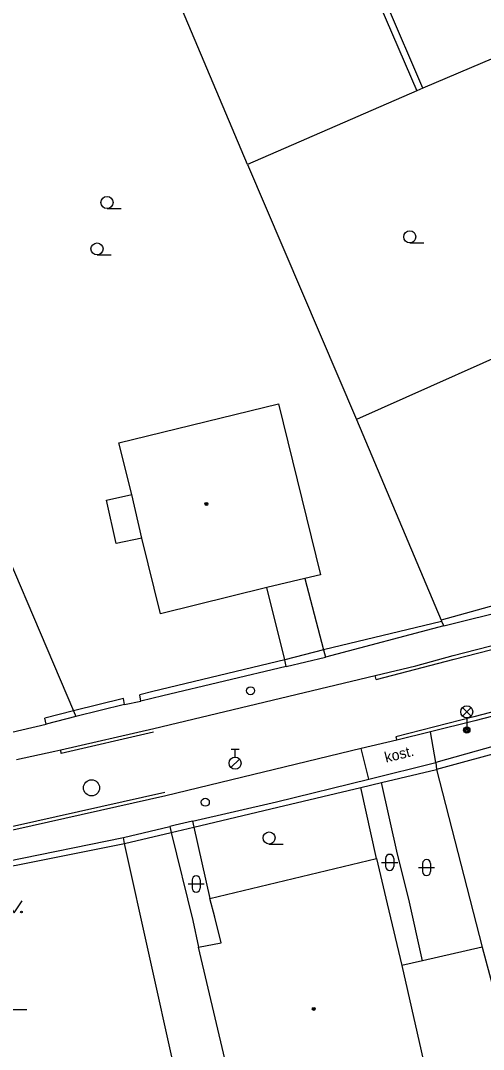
# Model space of a CAD drawing. Extents: x -600391 to -599491, y -1160176 to -1159402.
# Drawn here: x -599993.1 to -599964.4, y -1160105.5 to -1160041.7 of the extents above; entities that cross this region are included whole.
import ezdxf

# ---------------------------------------------------------------- set-up
doc = ezdxf.new("R2010")
doc.units = 0
for name, color, linetype in [('Level 10', 7, 'Continuous'), ('Level 11', 7, 'Continuous'), ('Level 27', 7, 'Continuous'), ('Level 28', 7, 'Continuous'), ('Level 33', 7, 'Continuous'), ('Level 36', 7, 'Continuous'), ('Level 39', 7, 'Continuous'), ('Level 40', 7, 'Continuous'), ('Level 5', 7, 'Continuous'), ('Level 51', 7, 'Continuous'), ('Level 7', 7, 'Continuous'), ('Level 8', 7, 'Continuous')]:
    doc.layers.add(name, color=color, linetype=linetype)

msp = doc.modelspace()

# ---------------------------------------------------------------- linework, layer by layer
at = {"layer": 'Level 10'}
for points in [[(-599966.29, -1160081.08), (-599958.79, -1160079.15), (-599957.8, -1160078.87), (-599947.82, -1160076.12)], [(-599993.39, -1160087.54), (-599991.01, -1160087.03), (-599990.646, -1160086.946), (-599984.87, -1160085.61), (-599971.12, -1160082.33), (-599968.6, -1160081.73), (-599966.29, -1160081.08)], [(-599949.2, -1160080.92), (-599949.54, -1160081.01), (-599957.68, -1160083.25), (-599964.94, -1160085.13)], [(-599964.94, -1160085.13), (-599967.7, -1160085.82), (-599969.78, -1160086.33), (-599971.99, -1160086.86), (-599984.11, -1160089.79), (-599993.43, -1160091.88), (-600001.76, -1160093.62)]]:
    msp.add_lwpolyline(points, dxfattribs=at)
at = {"layer": 'Level 11'}
for points in [[(-599985.6, -1160073.8), (-599986.23, -1160071.1)], [(-599976.74, -1160081.35), (-599977.85, -1160076.87)], [(-599975.5, -1160076.3), (-599974.33, -1160080.73)], [(-599966.23, -1160081.32), (-599958.73, -1160079.39)], [(-599974.33, -1160080.73), (-599976.74, -1160081.35)], [(-599971.07, -1160082.57), (-599966.23, -1160081.32)], [(-599971.07, -1160082.57), (-599971.12, -1160082.33)], [(-599957.75, -1160083.01), (-599965, -1160084.89), (-599969.84, -1160086.14)], [(-599984.891, -1160085.848), (-599990.61, -1160087.16), (-599990.646, -1160086.946)], [(-599967.37, -1160087.73), (-599967.7, -1160085.82)], [(-599969.84, -1160086.14), (-599969.78, -1160086.33)], [(-599971.51, -1160088.75), (-599971.99, -1160086.86)], [(-599968.18, -1160100.03), (-599969.04, -1160096.21), (-599969.74, -1160093.41), (-599970.73, -1160088.97)], [(-600013.88, -1160097.63), (-600014, -1160097.45), (-600011.38, -1160095.96), (-600010.62, -1160095.55), (-600009.73, -1160095.16), (-600008.69, -1160094.81), (-600007.53, -1160094.54), (-600001.79, -1160093.38), (-599993.52, -1160091.66), (-599984.18, -1160089.56)], [(-599971.04, -1160093.69), (-599972.02, -1160089.28)], [(-599983.79, -1160092.07), (-599982.39, -1160091.73)], [(-599983.79, -1160092.07), (-599982.44, -1160097.54)], [(-599982.39, -1160091.73), (-599981.39, -1160096.17)], [(-599982.44, -1160097.54), (-599982.09, -1160099.18)], [(-599968.18, -1160100.03), (-599969.47, -1160100.33)]]:
    msp.add_lwpolyline(points, dxfattribs=at)
at = {"layer": 'Level 27'}
msp.add_circle((-599988.73, -1160089.3), 0.5, dxfattribs=at)
at = {"layer": 'Level 28'}
for p, q in [((-599980.07, -1160086.895), (-599979.57, -1160086.895)), ((-599979.82, -1160087.395), (-599979.82, -1160086.895)), ((-599980.078, -1160088.042), (-599979.548, -1160087.512))]:
    msp.add_line(p, q, dxfattribs=at)
for centre, radius in [((-599978.86, -1160083.27), 0.25), ((-599979.82, -1160087.77), 0.375), ((-599981.67, -1160090.19), 0.25)]:
    msp.add_circle(centre, radius, dxfattribs=at)
at = {"layer": 'Level 33'}
for p, q in [((-599965.705, -1160084.85), (-599965.175, -1160084.32)), ((-599965.705, -1160084.32), (-599965.175, -1160084.85)), ((-599965.44, -1160084.96), (-599965.44, -1160085.71))]:
    msp.add_line(p, q, dxfattribs=at)
for centre, radius in [((-599965.44, -1160084.585), 0.375), ((-599965.44, -1160085.71), 0.2), ((-599965.44, -1160085.71), 0.145), ((-599965.44, -1160085.71), 0.0876)]:
    msp.add_circle(centre, radius, dxfattribs=at)
at = {"layer": 'Level 36'}
for p, q in [((-599987.77, -1160053.345), (-599986.895, -1160053.345)), ((-599968.98, -1160055.475), (-599968.105, -1160055.475)), ((-599988.39, -1160056.225), (-599987.515, -1160056.225)), ((-599977.71, -1160092.785), (-599976.835, -1160092.785)), ((-599970.726, -1160093.926), (-599969.726, -1160093.926)), ((-599970.476, -1160093.676), (-599970.476, -1160094.176)), ((-599969.976, -1160093.676), (-599969.976, -1160094.176)), ((-599968.186, -1160093.996), (-599968.186, -1160094.496)), ((-599967.686, -1160093.996), (-599967.686, -1160094.496)), ((-599968.436, -1160094.246), (-599967.436, -1160094.246)), ((-599982.736, -1160095.266), (-599981.736, -1160095.266)), ((-599982.486, -1160095.016), (-599982.486, -1160095.516)), ((-599981.986, -1160095.016), (-599981.986, -1160095.516)), ((-599993.63, -1160103.055), (-599992.755, -1160103.055))]:
    msp.add_line(p, q, dxfattribs=at)
msp.add_lwpolyline([(-599994.03, -1160096.31), (-599993.53, -1160097.06), (-599993.03, -1160096.31)], dxfattribs=at)
for centre, radius in [((-599987.77, -1160052.97), 0.375), ((-599968.98, -1160055.1), 0.375), ((-599988.39, -1160055.85), 0.375), ((-599977.71, -1160092.41), 0.375), ((-599993.081, -1160097.01), 0.05)]:
    msp.add_circle(centre, radius, dxfattribs=at)
for centre, start, end in [((-599970.226, -1160093.676), 0, 180), ((-599967.936, -1160093.996), 0, 180), ((-599982.236, -1160095.016), 0, 180), ((-599970.226, -1160094.176), 180, 0), ((-599967.936, -1160094.496), 180, 0), ((-599982.236, -1160095.516), 180, 0)]:
    msp.add_arc(centre, 0.25, start, end, dxfattribs=at)
at = {"layer": 'Level 39'}
for centre, radius in [((-599981.6, -1160071.68), 0.09), ((-599981.6, -1160071.68), 0.0398), ((-599974.94, -1160103.02), 0.09), ((-599974.94, -1160103.02), 0.0398)]:
    msp.add_circle(centre, radius, dxfattribs=at)
at = {"layer": 'Level 5'}
for points in [[(-599987.04, -1160067.88), (-599977.13, -1160065.47)], [(-599977.13, -1160065.47), (-599974.51, -1160076.07)], [(-599986.23, -1160071.1), (-599987.04, -1160067.88)], [(-599987.8, -1160071.45), (-599986.23, -1160071.1)], [(-599987.21, -1160074.14), (-599987.8, -1160071.45)], [(-599985.6, -1160073.8), (-599987.21, -1160074.14)], [(-599984.46, -1160078.49), (-599985.6, -1160073.8)], [(-599974.51, -1160076.07), (-599975.5, -1160076.3)], [(-599977.85, -1160076.87), (-599984.46, -1160078.49)], [(-599975.5, -1160076.3), (-599977.85, -1160076.87)], [(-599981.39, -1160096.17), (-599971.04, -1160093.69)], [(-599971.04, -1160093.69), (-599970.38, -1160096.5)], [(-599981.08, -1160097.33), (-599981.39, -1160096.17)], [(-599970.38, -1160096.5), (-599969.47, -1160100.33)], [(-599980.69, -1160098.92), (-599981.08, -1160097.33)], [(-599982.09, -1160099.18), (-599980.69, -1160098.92)], [(-599980.46, -1160106.12), (-599982.09, -1160099.18)], [(-599969.47, -1160100.33), (-599967.32, -1160109.83)]]:
    msp.add_lwpolyline(points, dxfattribs=at)
at = {"layer": 'Level 51'}
for points in [[(-599975.16, -1160030.69), (-599968.53, -1160046.03)], [(-599979.05, -1160050.6), (-599985.61, -1160035.04)], [(-599968.16, -1160045.87), (-599970.42, -1160040.62)], [(-599968.53, -1160046.03), (-599979.05, -1160050.6)], [(-599979.05, -1160050.6), (-599972.29, -1160066.44)], [(-599959.84, -1160060.9), (-599972.29, -1160066.44)], [(-599967.31, -1160088.16), (-599964.48, -1160099.18)], [(-599964.48, -1160099.18), (-599968.18, -1160100.03)], [(-599964.48, -1160099.18), (-599961.96, -1160108.61)]]:
    msp.add_lwpolyline(points, dxfattribs=at)
at = {"layer": 'Level 7'}
for points in [[(-599952.82, -1160039.34), (-599968.16, -1160045.87)], [(-599968.16, -1160045.87), (-599968.53, -1160046.03)], [(-599972.29, -1160066.44), (-599967.02, -1160078.9)], [(-599996.02, -1160070.07), (-599989.86, -1160084.51)], [(-599939.1, -1160071.14), (-599967.02, -1160078.9)], [(-599966.87, -1160079.25), (-599958.29, -1160077.11)], [(-599967.01, -1160078.97), (-599974.33, -1160080.73)], [(-599966.87, -1160079.25), (-599974.21, -1160081.19)], [(-599967.02, -1160078.9), (-599967.01, -1160078.97)], [(-599967.01, -1160078.97), (-599966.87, -1160079.25)], [(-599974.33, -1160080.73), (-599974.21, -1160081.19)], [(-599976.74, -1160081.35), (-599984.922, -1160083.325), (-599985.73, -1160083.52)], [(-599976.64, -1160081.77), (-599976.74, -1160081.35)], [(-599976.64, -1160081.77), (-599984.313, -1160083.597), (-599985.67, -1160083.92)], [(-599948.16, -1160082.94), (-599948.79, -1160083.11), (-599967.31, -1160088.16)], [(-599986.75, -1160083.76), (-599989.86, -1160084.51)], [(-599986.68, -1160084.13), (-599986.75, -1160083.76)], [(-599985.67, -1160083.92), (-599985.73, -1160083.52)], [(-599989.86, -1160084.51), (-599991.62, -1160084.98)], [(-599989.86, -1160084.51), (-599989.71, -1160084.88)], [(-599986.68, -1160084.13), (-599989.71, -1160084.88)], [(-599991.54, -1160085.34), (-599991.62, -1160084.98)], [(-599989.71, -1160084.88), (-599991.54, -1160085.34)], [(-599963.67, -1160086.7), (-599967.37, -1160087.73)], [(-599977.26, -1160090.16), (-599971.51, -1160088.75), (-599967.37, -1160087.73)], [(-599967.37, -1160087.73), (-599967.31, -1160088.16)], [(-599970.73, -1160088.97), (-599967.31, -1160088.16)], [(-599972.02, -1160089.28), (-599970.73, -1160088.97)], [(-599982.39, -1160091.73), (-599977.17, -1160090.5), (-599972.02, -1160089.28)], [(-599982.47, -1160091.37), (-599977.26, -1160090.16)], [(-599982.47, -1160091.37), (-599982.39, -1160091.73)], [(-599986.74, -1160092.39), (-599983.88, -1160091.69)], [(-599986.69, -1160092.75), (-599983.79, -1160092.07)], [(-599983.88, -1160091.69), (-599983.79, -1160092.07)], [(-600002.65, -1160095.96), (-600000.28, -1160095.46), (-599986.69, -1160092.75)], [(-600001.37, -1160095.37), (-599986.74, -1160092.39)], [(-599986.69, -1160092.75), (-599986.74, -1160092.39)], [(-599983.59, -1160106.73), (-599986.69, -1160092.75)]]:
    msp.add_lwpolyline(points, dxfattribs=at)
at = {"layer": 'Level 8'}
for points in [[(-599976.64, -1160081.77), (-599974.21, -1160081.19)], [(-599986.68, -1160084.13), (-599985.67, -1160083.92)], [(-599994.59, -1160086.06), (-599991.54, -1160085.34)], [(-599982.47, -1160091.37), (-599983.53, -1160091.61), (-599983.88, -1160091.69)]]:
    msp.add_lwpolyline(points, dxfattribs=at)

# ---------------------------------------------------------------- texts
at = {"layer": 'Level 40'}
msp.add_text('kost.', height=0.65, rotation=14, dxfattribs=at).set_placement((-599970.45, -1160087.74))

doc.saveas('drawing.dxf')
